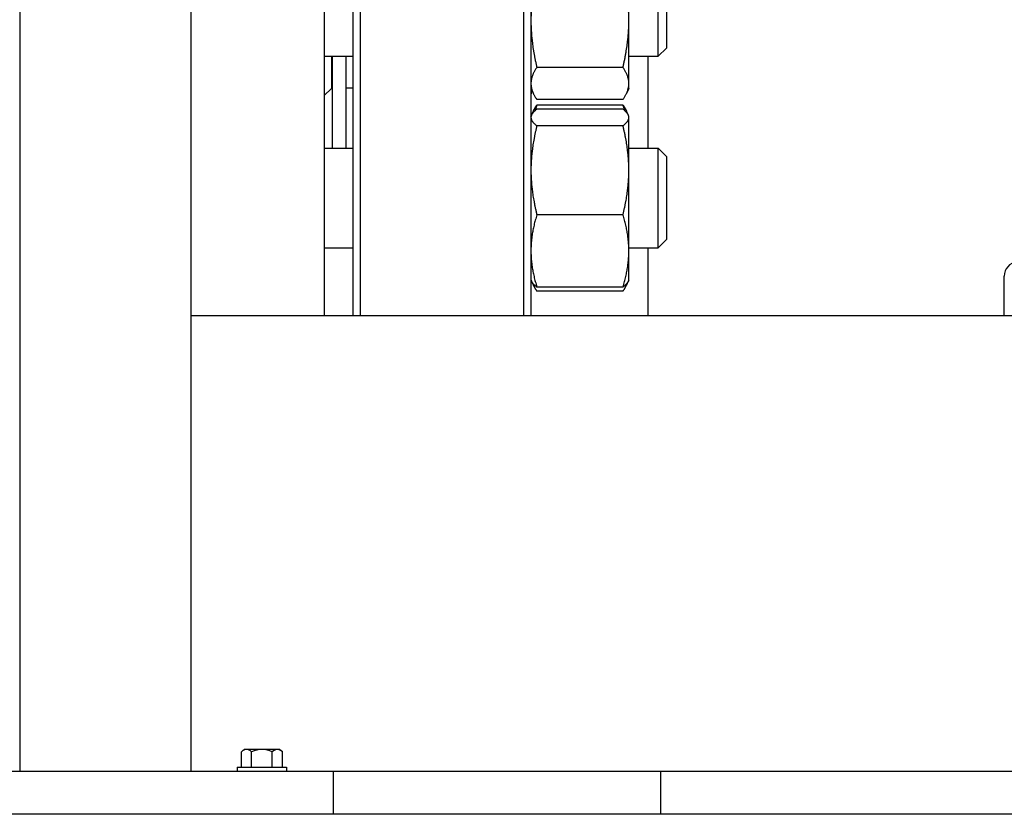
# Model space of a CAD drawing. Header units: inches. Extents: x 5 to 1128, y -85 to 748.
# Tile 578 of 656: x 909 to 918, y 336 to 343. Entities that reach past the tile are written whole.
import ezdxf

# ---------------------------------------------------------------- set-up
doc = ezdxf.new("R2010")
doc.units = ezdxf.units.IN
doc.header["$LTSCALE"] = 32
doc.header["$MEASUREMENT"] = 0
doc.layers.add('Visible (ANSI)', color=7, linetype='Continuous', lineweight=30)

msp = doc.modelspace()

# ---------------------------------------------------------------- linework, layer by layer
at = {"layer": 'Visible (ANSI)'}
for p, q in [((909.05578, 372.35867), (909.05578, 336.60867)), ((910.55578, 355.10867), (910.55578, 336.60867)), ((911.72778, 355.10867), (911.72778, 340.60867)), ((911.98078, 340.60867), (911.98078, 355.10867)), ((912.04328, 355.10867), (912.04328, 340.60867)), ((913.47828, 340.60867), (913.47828, 355.10867)), ((913.54078, 355.10867), (913.54078, 340.60867)), ((914.39978, 343.19921), (914.39978, 343.87517)), ((914.65787, 342.88748), (914.65787, 343.76248)), ((914.73078, 343.68956), (914.73078, 342.96039)), ((914.39978, 342.64902), (914.39978, 343.19921)), ((914.73078, 342.96039), (914.65787, 342.88748)), ((911.72778, 342.88748), (911.98078, 342.88748)), ((911.79078, 342.88748), (911.79078, 342.60617)), ((911.79578, 342.88748), (911.79578, 342.08015)), ((911.91578, 342.88748), (911.91578, 342.08015)), ((911.92078, 342.61117), (911.92078, 342.88748)), ((914.39978, 342.88748), (914.65787, 342.88748)), ((914.56578, 342.88748), (914.56578, 342.08015)), ((914.34792, 342.7905), (913.59265, 342.7905)), ((911.79578, 342.73117), (911.79078, 342.73117)), ((911.92078, 342.73117), (911.91578, 342.73117)), ((911.79078, 342.60617), (911.72778, 342.54317)), ((911.92078, 342.61117), (911.98078, 342.61117)), ((913.54078, 342.60598), (913.56213, 342.56019)), ((914.39978, 342.60598), (914.37843, 342.56019)), ((914.39978, 342.60598), (914.39978, 342.64902)), ((914.34792, 342.50754), (913.59265, 342.50754)), ((913.54603, 342.37291), (913.56213, 342.40744)), ((914.34792, 342.46008), (913.59265, 342.46008)), ((914.34792, 342.42318), (913.59265, 342.42318)), ((914.39453, 342.37291), (914.37843, 342.40744)), ((913.54078, 342.36165), (913.54603, 342.37291)), ((914.39978, 342.36165), (914.39453, 342.37291)), ((914.39978, 342.35057), (914.39978, 342.36165)), ((914.39978, 341.88769), (914.39978, 342.35057)), ((914.34792, 342.27796), (913.59265, 342.27796)), ((911.72778, 342.08015), (911.98078, 342.08015)), ((914.39978, 342.08015), (914.65787, 342.08015)), ((914.65787, 341.20515), (914.65787, 342.08015)), ((914.73078, 342.00723), (914.65787, 342.08015)), ((914.73078, 342.00723), (914.73078, 341.27807)), ((914.39978, 341.17978), (914.39978, 341.88769)), ((914.34792, 341.49743), (913.59265, 341.49743)), ((914.73078, 341.27807), (914.65787, 341.20515)), ((911.72778, 341.20515), (911.98078, 341.20515)), ((914.39978, 341.20515), (914.65787, 341.20515)), ((914.56578, 341.20515), (914.56578, 340.60867)), ((914.39978, 340.92365), (914.39978, 341.17978)), ((913.54078, 340.92365), (913.54603, 340.91239)), ((914.39978, 340.92365), (914.39453, 340.91239)), ((917.69328, 340.60867), (917.69328, 340.95907)), ((913.54603, 340.91239), (913.56213, 340.87787)), ((914.34792, 340.86213), (913.59265, 340.86213)), ((914.39453, 340.91239), (914.37843, 340.87787)), ((914.34792, 340.82522), (913.59265, 340.82522)), ((945.05578, 340.60867), (910.55578, 340.60867)), ((911.00065, 336.64767), (911.00065, 336.78345)), ((911.04568, 336.80267), (911.02478, 336.80267)), ((911.18078, 336.80267), (911.04568, 336.80267)), ((911.09072, 336.64767), (911.09072, 336.78345)), ((911.31588, 336.80267), (911.18078, 336.80267)), ((911.27085, 336.64767), (911.27085, 336.78345)), ((911.33678, 336.80267), (911.31588, 336.80267)), ((911.36092, 336.64767), (911.36092, 336.78345)), ((911.80578, 336.60867), (907.80578, 336.60867)), ((910.96478, 336.64767), (911.39678, 336.64767)), ((910.96478, 336.64767), (910.96478, 336.60867)), ((911.39678, 336.64767), (911.39678, 336.60867)), ((943.80578, 336.60867), (911.80578, 336.60867)), ((911.80578, 336.60867), (911.80578, 336.23367)), ((914.68078, 336.23367), (914.68078, 336.60867)), ((985.18078, 336.23367), (907.80578, 336.23367))]:
    msp.add_line(p, q, dxfattribs=at)
for centre, radius, start, end in [((913.91578, 342.53143), 0.375, 170.315504, 180), ((911.18078, 336.58205), 0.2702, 125.26439, 131.810315), ((911.18078, 336.58205), 0.22062, 90, 114.094843), ((911.18078, 336.58205), 0.22062, 65.905157, 90), ((911.18078, 336.58205), 0.2702, 48.189685, 54.73561)]:
    msp.add_arc(centre, radius, start, end, dxfattribs=at)
for centre, major_axis, ratio, start_param, end_param in [((917.81876, 340.9585), (-0.10779, 0.06457), 0.9948398, 5.3935797, 6.8206087), ((911.04568, 336.58205), (0, 0.22062), 0.5, 0, 0.4205343), ((911.04568, 336.58205), (0, 0.22062), 0.5, 5.862651, 6.2831853), ((911.31588, 336.58205), (0, 0.22062), 0.5, 0, 0.4205343), ((911.31588, 336.58205), (0, 0.22062), 0.5, 5.862651, 6.2831853)]:
    msp.add_ellipse(centre, major_axis=major_axis, ratio=ratio, start_param=start_param, end_param=end_param, dxfattribs=at)
for points, weights in [([(913.59265, 343.60793), (913.54078, 343.3889), (913.54078, 343.19921)], [1, 1.0379548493, 1]), ([(914.39978, 343.19921), (914.39978, 343.3889), (914.34792, 343.60793)], [1, 1.0379548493, 1]), ([(913.54078, 343.19921), (913.54078, 343.00953), (913.59265, 342.7905)], [1, 1.0379548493, 1]), ([(914.34792, 342.7905), (914.39978, 343.00953), (914.39978, 343.19921)], [1, 1.0379548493, 1]), ([(913.59265, 342.7905), (913.54078, 342.71468), (913.54078, 342.64902)], [1, 1.0379548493, 1]), ([(914.39978, 342.64902), (914.39978, 342.71468), (914.34792, 342.7905)], [1, 1.0379548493, 1]), ([(913.54078, 342.64902), (913.54078, 342.58336), (913.59265, 342.50754)], [1, 1.0379548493, 1]), ([(914.34792, 342.50754), (914.39978, 342.58336), (914.39978, 342.64902)], [1, 1.0379548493, 1]), ([(913.59265, 342.42318), (913.54078, 342.38427), (913.54078, 342.35057)], [1, 1.0379548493, 1]), ([(913.56213, 342.40744), (913.5739, 342.43268), (913.59265, 342.46008)], [1.01733426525, 1.01339325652, 1]), ([(913.59265, 342.46008), (913.58327, 342.43418), (913.57567, 342.40941)], [1, 1.00665836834, 1.01098059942]), ([(914.3649, 342.40941), (914.3573, 342.43418), (914.34792, 342.46008)], [1.01098059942, 1.00665836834, 1]), ([(914.34792, 342.46008), (914.36666, 342.43268), (914.37843, 342.40744)], [1, 1.01339325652, 1.01733426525]), ([(914.39978, 342.35057), (914.39978, 342.38427), (914.34792, 342.42318)], [1, 1.0379548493, 1]), ([(913.54078, 342.35057), (913.54078, 342.31687), (913.59265, 342.27796)], [1, 1.0379548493, 1]), ([(914.34792, 342.27796), (914.39978, 342.31687), (914.39978, 342.35057)], [1, 1.0379548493, 1]), ([(913.59265, 342.27796), (913.54078, 342.06882), (913.54078, 341.88769)], [1, 1.0379548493, 1]), ([(914.39978, 341.88769), (914.39978, 342.06882), (914.34792, 342.27796)], [1, 1.0379548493, 1]), ([(913.54078, 341.88769), (913.54078, 341.70657), (913.59265, 341.49743)], [1, 1.0379548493, 1]), ([(914.34792, 341.49743), (914.39978, 341.70657), (914.39978, 341.88769)], [1, 1.0379548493, 1]), ([(913.59265, 341.49743), (913.54078, 341.3272), (913.54078, 341.17978)], [1, 1.0379548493, 1]), ([(914.39978, 341.17978), (914.39978, 341.3272), (914.34792, 341.49743)], [1, 1.0379548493, 1]), ([(913.54078, 341.17978), (913.54078, 341.03236), (913.59265, 340.86213)], [1, 1.0379548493, 1]), ([(914.34792, 340.86213), (914.39978, 341.03236), (914.39978, 341.17978)], [1, 1.0379548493, 1]), ([(913.59265, 340.86213), (913.557, 340.88887), (913.54603, 340.91239)], [1, 1.02578038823, 1.01653872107]), ([(913.55261, 340.90104), (913.5653, 340.8652), (913.59265, 340.82522)], [1.01895290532, 1.01965956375, 1]), ([(914.39453, 340.91239), (914.38356, 340.88887), (914.34792, 340.86213)], [1.01653872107, 1.02578038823, 1]), ([(914.34792, 340.82522), (914.37526, 340.8652), (914.38796, 340.90104)], [1, 1.01965956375, 1.01895290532])]:
    msp.add_rational_spline(points, weights, degree=2, dxfattribs=at)

doc.saveas('drawing.dxf')
